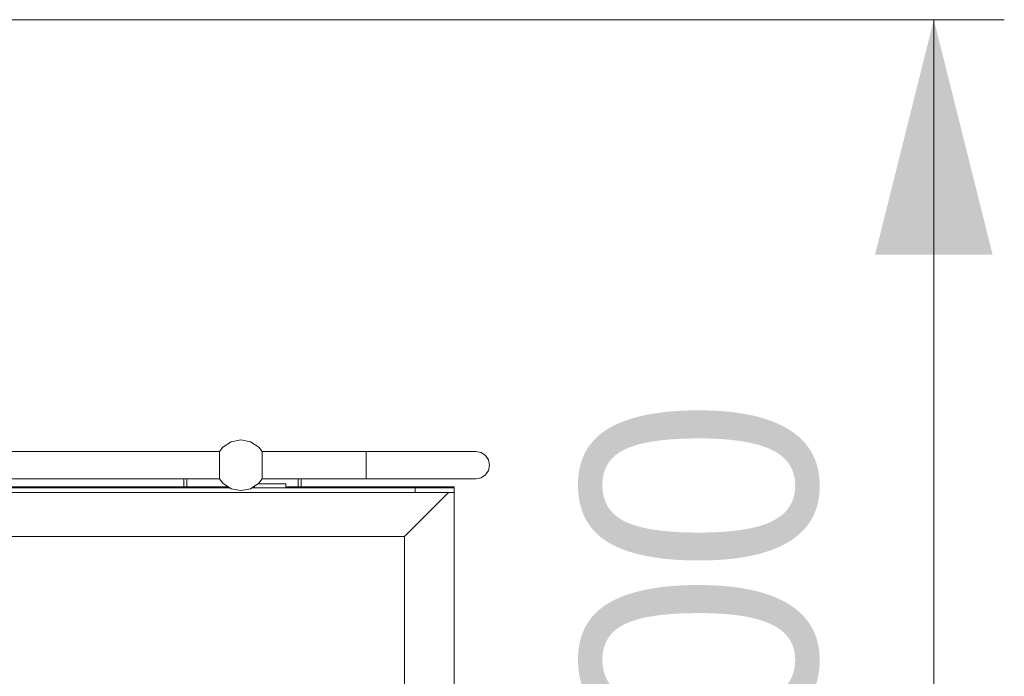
# Model space of a CAD drawing. Header units: millimetres. Extents: x 53746 to 116821, y -810352 to -765802.
# Tile 314 of 347: x 93926 to 95184, y -772100 to -771262. Entities that reach past the tile are written whole.
import ezdxf
from ezdxf.enums import TextEntityAlignment as Align

# ---------------------------------------------------------------- set-up
doc = ezdxf.new("R2010")
doc.units = ezdxf.units.MM
doc.header["$MEASUREMENT"] = 0
doc.layers.add('Main Cradle Rails', color=7, linetype='Continuous', lineweight=0)
doc.layers.add('Side Cradle Tower Platform', color=7, linetype='Continuous', lineweight=0)
doc.styles.add('Style-ENGINEERING', font='ENGINEERING.shx')
doc.styles.add('Style-ENGINEERING_0', font='ENGINEERING.shx')
doc.dimstyles.new('MetricMM', dxfattribs={"dimtxt": 3, "dimasz": 3, "dimexe": 1.5, "dimexo": 1.5, "dimgap": 1.5, "dimtad": 1, "dimdec": 0, "dimzin": 7, "dimtxsty": 'Style-ENGINEERING_0', "dimcen": 0.09, "dimclrd": 1, "dimclre": 1, "dimclrt": 7, "dimadec": 0, "dimazin": 3, "dimtfac": 1, "dimtdec": 0, "dimtofl": 0, "dimtmove": 0, "dimatfit": 3, "dimfxl": 1, "dimtzin": 7, "dimlwd": -1, "dimlwe": 0, "dimarcsym": 0})

# ---------------------------------------------------------------- blocks, each defined once
blk = doc.blocks.new('*D63')
at = {"color": 1, "linetype": 'Continuous', "lineweight": 0, "transparency": 16777216}
for p, q in [((7993.4, 16815.2), (9900.7, 16815.2)), ((8729.8, 15014.9), (9900.7, 15014.9))]:
    blk.add_line(p, q, dxfattribs=at)
at = {"color": 1, "linetype": 'Continuous', "transparency": 16777216}
blk.add_line((9810.7, 16815.2), (9810.7, 15014.9), dxfattribs=at)
at = {"color": 1, "linetype": 'Continuous', "lineweight": 0, "transparency": 16777216, "extrusion": (0, 0, -1)}
blk.add_solid([(-9735.7, 16515.2), (-9810.7, 16815.2), (-9885.7, 16515.2)], dxfattribs=at)
at = {"color": 1, "linetype": 'Continuous', "lineweight": 0, "transparency": 16777216}
blk.add_solid([(9885.7, 15314.9), (9810.7, 15014.9), (9735.7, 15314.9)], dxfattribs=at)
at = {"layer": 'Defpoints', "color": 7, "linetype": 'Continuous', "lineweight": 0, "transparency": 16777216}
for p in [(7843.4, 16815.2), (9810.7, 15915.1), (8579.8, 15014.9), (9810.7, 15014.9)]:
    blk.add_point(p, dxfattribs=at)
at = {"color": 7, "linetype": 'Continuous', "lineweight": 0, "transparency": 16777216, "style": 'Style-ENGINEERING'}
blk.add_text('1 800', height=300, rotation=90, dxfattribs=at).set_placement((9510.7, 15328.1), align=Align.MIDDLE_LEFT)
blk = doc.blocks.new('*U57')
at = {"layer": 'Side Cradle Tower Platform', "color": 7, "linetype": 'Continuous', "lineweight": 0}
for p, q in [((7542.4, 16263.8), (8898.5, 16263.8)), ((9241.9, 16239.6), (9243.3, 16246.3)), ((8898.5, 16228.8), (7542.4, 16228.8)), ((8852.8, 16218.8), (8852.8, 16228.8)), ((8856.8, 16228.8), (8856.8, 16218.8)), ((8948.3, 16222.3), (8948.3, 16223)), ((8983.3, 16222.3), (8948.3, 16222.3)), ((9085.8, 16228.8), (8953.1, 16228.8)), ((8983.3, 16222.3), (8983.3, 16217.3)), ((8998.8, 16218.8), (8998.8, 16228.8)), ((9002.8, 16218.8), (9002.8, 16228.8)), ((3060.3, 16211.3), (9148.3, 16211.3)), ((8911.8, 16217.3), (7529, 16217.3)), ((7572.5, 16218.8), (8909.5, 16218.8)), ((9148.3, 16217.3), (8939.7, 16217.3)), ((8942, 16218.8), (8943.3, 16218.8)), ((8943.3, 16217.3), (8943.3, 16219.6)), ((8983.3, 16218.8), (9198.3, 16218.8)), ((9134.8, 16155.3), (9190.8, 16211.3)), ((9148.3, 16211.3), (9148.3, 16217.3)), ((9198.3, 16217.3), (9148.3, 16217.3)), ((9148.3, 16211.3), (9198.3, 16211.3)), ((9196.8, 16217.3), (9198.3, 16218.8)), ((9198.3, 16218.8), (9198.3, 16217.3)), ((9198.3, 16211.3), (9198.3, 16217.3)), ((9198.3, 16211.3), (9198.3, 15775.8)), ((9134.8, 16155.3), (6504.3, 16155.3)), ((9134.8, 15775.8), (9134.8, 16155.3))]:
    blk.add_line(p, q, dxfattribs=at)
at = {"layer": 'Side Cradle Tower Platform', "color": 7, "linetype": 'Continuous', "lineweight": 0, "flags": 128}
for points in [[(8953.1, 16263.8), (8948.7, 16269.2), (8938.2, 16276.3), (8925.8, 16278.8), (8913.3, 16276.3), (8902.8, 16269.2), (8898.5, 16263.8)], [(8898.5, 16228.8), (8898.5, 16228.8), (8898.5, 16230), (8898.5, 16230.1), (8898.5, 16230.1), (8898.5, 16230.2), (8898.5, 16233.7), (8898.5, 16233.8), (8898.6, 16233.9), (8898.6, 16234), (8898.5, 16234.6), (8898.5, 16234.9), (8898.5, 16234.9), (8898.5, 16239.4), (8898.5, 16239.6), (8898.5, 16239.6), (8898.5, 16245.7), (8898.5, 16246), (8898.5, 16246.3), (8898.5, 16252.3), (8898.5, 16252.7), (8898.5, 16252.9), (8898.5, 16253), (8898.5, 16257.6), (8898.5, 16257.6), (8898.5, 16257.9), (8898.6, 16258.5), (8898.6, 16258.5), (8898.6, 16258.6), (8898.5, 16258.8), (8898.5, 16262.3), (8898.5, 16262.3), (8898.5, 16262.4), (8898.5, 16263.6), (8898.5, 16263.7), (8898.5, 16263.8), (8898.5, 16263.8)], [(8953.1, 16263.8), (8953.1, 16263.8), (8953.1, 16263.7), (8953.1, 16262.6), (8953, 16262.4), (8953.1, 16262.3), (8953.1, 16262.3), (8953.1, 16258.8), (8952.9, 16258.6), (8952.9, 16258.5), (8952.9, 16258.5), (8953, 16257.9), (8953, 16257.6), (8953, 16257.6), (8953, 16253), (8953.1, 16252.9), (8953.1, 16252.8), (8953.1, 16246.8), (8953.1, 16246.3), (8953.1, 16246.1), (8953.1, 16240.2), (8953.1, 16239.6), (8953, 16239.6), (8953, 16239.4), (8953, 16234.9), (8953, 16234.9), (8953, 16234.6), (8952.9, 16234), (8952.9, 16233.9), (8953, 16233.8), (8953.1, 16233.7), (8953.1, 16230.2), (8953, 16230.1), (8953, 16230.1), (8953, 16228.9), (8953.1, 16228.8), (8953.1, 16228.8)], [(8953.1, 16263.8), (9085.8, 16263.8), (9085.8, 16262.4), (9085.8, 16258.6), (9085.8, 16253), (9085.8, 16246.3), (9085.8, 16239.6), (9085.8, 16233.9), (9085.8, 16230.1), (9085.8, 16228.8)], [(9225.8, 16228.8), (9225.8, 16228.8), (9221, 16228.8), (9207, 16228.8), (9184.8, 16228.8), (9155.8, 16228.8), (9122, 16228.8), (9085.8, 16228.8), (9085.8, 16230.1), (9085.8, 16233.9), (9085.8, 16239.6), (9085.8, 16246.3), (9085.8, 16253), (9085.8, 16258.6), (9085.8, 16262.4), (9085.8, 16263.8), (9085.8, 16263.8)], [(9085.9, 16263.8), (9122, 16263.8), (9155.8, 16263.8), (9184.8, 16263.8), (9207, 16263.8), (9221, 16263.8), (9225.8, 16263.8)], [(9243.3, 16246.3), (9241.9, 16253), (9238.1, 16258.6), (9232.5, 16262.4), (9225.8, 16263.8), (9225.8, 16263.8)], [(9225.8, 16228.8), (9225.8, 16228.8), (9232.5, 16230.1), (9238.1, 16233.9), (9241.9, 16239.6)], [(8953.1, 16228.8), (8948.7, 16223.3), (8938.2, 16216.2), (8925.8, 16213.8), (8913.3, 16216.2), (8902.8, 16223.3), (8898.5, 16228.8)]]:
    blk.add_lwpolyline(points, dxfattribs=at)
at = {"color": 1, "linetype": 'Continuous'}
dim = blk.add_linear_dim(base=(9810.7, 15014.9), p1=(7843.4, 16815.2), p2=(8579.8, 15014.9), angle=270, text='\\FSTANDARD;<>', dimstyle='MetricMM', override={"dimtxt": 300, "dimasz": 300, "dimexe": 90, "dimexo": 150, "dimgap": 150}, dxfattribs=at)
dim.commit()
dim.dimension.update_dxf_attribs({"geometry": '*D63', "text_midpoint": (9810.7, 15915.1)})

msp = doc.modelspace()

# ---------------------------------------------------------------- block references
at = {"layer": 'Main Cradle Rails', "color": 7, "linetype": 'Continuous', "lineweight": 0}
msp.add_blockref('*U57', (85283.05, -788076.95), dxfattribs=at)

doc.saveas('drawing.dxf')
